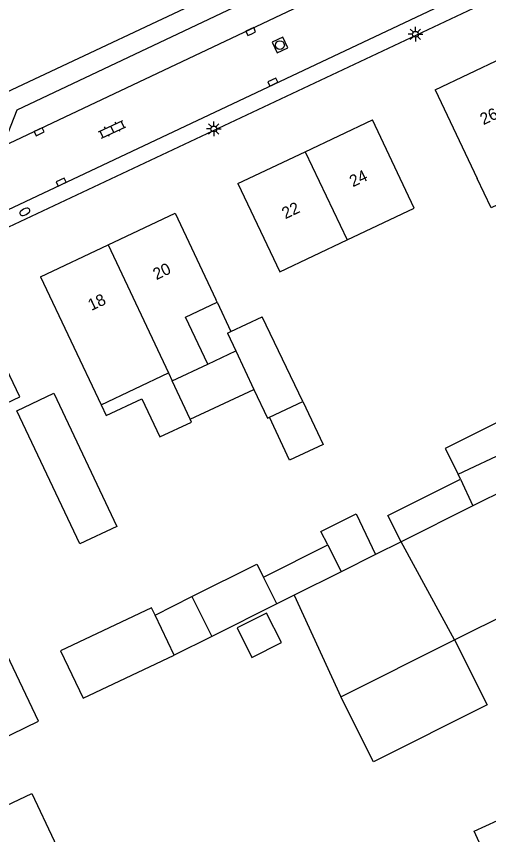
# Model space of a CAD drawing. Extents: x 136000 to 138005, y 398500 to 400500.
# Drawn here: x 137533.3 to 137573.7, y 399263.7 to 399333.7 of the extents above; entities that cross this region are included whole.
import ezdxf

# ---------------------------------------------------------------- set-up
doc = ezdxf.new("R2010")
doc.units = 0
for name, color, linetype in [('gg-anno-huisnummerreeks BGT', 7, 'Continuous'), ('gg-bbg-bijgebouw', 7, 'Continuous'), ('gg-bbg-gedigitaliseerde bebouwing', 7, 'Continuous'), ('gg-bbg-gedigitaliseerde bijgebouw', 7, 'Continuous'), ('gg-bbg-hoofdgebouw', 7, 'Continuous'), ('gg-bbg-luifel en loopbrug', 7, 'Continuous'), ('gg-bbg-tussenscheiding', 7, 'Continuous'), ('gg-knt-verharding', 7, 'Continuous'), ('gg-knt-verharding nz', 7, 'Continuous'), ('gt-symb-brandkraan', 7, 'Continuous'), ('gt-symb-klinker verharding', 7, 'Continuous'), ('gt-symb-kolk', 7, 'Continuous'), ('gt-symb-lichtmast', 7, 'Continuous'), ('gt-symb-rioolschacht', 7, 'Continuous')]:
    doc.layers.add(name, color=color, linetype=linetype)

# ---------------------------------------------------------------- blocks, each defined once
blk = doc.blocks.new('gt0-KOLK')
at = {"layer": 'gt-symb-kolk'}
blk.add_lwpolyline([(0, 0), (0.375, 0), (0.375, 0.4), (-0.375, 0.4), (-0.375, 0), (0, 0)], dxfattribs=at)
blk = doc.blocks.new('gt0-RS')
at = {"layer": 'gt-symb-rioolschacht'}
blk.add_lwpolyline([(-0.5, -0.5), (0.5, -0.5), (0.5, 0.5), (-0.5, 0.5)], close=True, dxfattribs=at)
blk.add_circle((0, 0), 0.375, dxfattribs=at)
blk = doc.blocks.new('gt0-LMAST')
at = {"layer": 'gt-symb-lichtmast'}
for p, q in [((-0.182, 0.173), (-0.447, 0.438)), ((-0.005, 0.246), (-0.005, 0.621)), ((0.172, 0.173), (0.437, 0.438)), ((-0.255, -0.004), (-0.63, -0.004)), ((-0.182, -0.181), (-0.447, -0.446)), ((-0.005, -0.254), (-0.005, -0.629)), ((0.437, -0.446), (0.172, -0.181)), ((0.245, -0.004), (0.62, -0.004))]:
    blk.add_line(p, q, dxfattribs=at)
blk.add_circle((-0.005, -0.004), 0.25, dxfattribs=at)
blk = doc.blocks.new('gt0-KL1')
at = {"layer": 'gt-symb-klinker verharding'}
for p, q in [((-1.15, 0.3), (1.15, 0.3)), ((-1, -0.3), (-1, 0.3)), ((-0.5, 0.3), (-0.5, 0.45)), ((0, -0.3), (0, 0.3)), ((0.5, 0.3), (0.5, 0.45)), ((1, -0.3), (1, 0.3)), ((-1.15, -0.3), (1.15, -0.3)), ((-0.5, -0.45), (-0.5, -0.3)), ((0.5, -0.45), (0.5, -0.3))]:
    blk.add_line(p, q, dxfattribs=at)
blk = doc.blocks.new('gt0-BR')
at = {"layer": 'gt-symb-brandkraan'}
for centre, radius, start, end in [((-0.244, 0), 0.206, 107.56694, 252.43307), ((0.599, -2.664), 3, 106.89205, 107.56694), ((0, -0.691), 0.938, 73.10799, 106.89205), ((-0.599, -2.664), 3, 72.43309, 73.10799), ((0.244, 0), 0.206, 287.56695, 72.43309), ((0.599, 2.664), 3, 252.43307, 253.10797), ((0, 0.691), 0.938, 253.10797, 286.89206), ((-0.599, 2.664), 3, 286.89206, 287.56695)]:
    blk.add_arc(centre, radius, start, end, dxfattribs=at)

msp = doc.modelspace()

# ---------------------------------------------------------------- linework, layer by layer
at = {"layer": 'gg-bbg-bijgebouw'}
for p, q in [((137551.651, 399306.754), (137554.329, 399308.003)), ((137551.357, 399306.617), (137551.651, 399306.754))]:
    msp.add_line(p, q, dxfattribs=at)
at = {"layer": 'gg-bbg-gedigitaliseerde bebouwing'}
for p, q in [((137569.1, 399327.42), (137572.68, 399319.824)), ((137535.4, 399311.43), (137540.56, 399300.473)), ((137550.48, 399309.257), (137550.369, 399309.492)), ((137547.782, 399307.983), (137550.48, 399309.257)), ((137549.683, 399303.974), (137547.782, 399307.983)), ((137546.646, 399302.535), (137549.683, 399303.974)), ((137540.56, 399300.473), (137546.327, 399303.209)), ((137546.327, 399303.209), (137546.646, 399302.535))]:
    msp.add_line(p, q, dxfattribs=at)
for points in [[(137561.564, 399314.578), (137567.304, 399317.301), (137563.73, 399324.85)], [(137579.627, 399320.056), (137573.862, 399317.327), (137572.68, 399319.824)], [(137552.24, 399319.4), (137555.82, 399311.854), (137561.564, 399314.578)], [(137532.549, 399297.33), (137531.262, 399300.051), (137533.611, 399301.164), (137532.48, 399303.552)], [(137576.272, 399247.616), (137571.926, 399257.173), (137574.934, 399258.541), (137572.433, 399264.04), (137575.406, 399265.392)]]:
    msp.add_lwpolyline(points, dxfattribs=at)
at = {"layer": 'gg-bbg-gedigitaliseerde bijgebouw'}
for p, q in [((137557.805, 399300.763), (137554.329, 399308.003)), ((137551.357, 399306.617), (137552.072, 399305.092)), ((137552.072, 399305.092), (137553.614, 399301.806)), ((137554.939, 399299.417), (137557.805, 399300.763)), ((137571.048, 399294.547), (137576.47, 399297.115)), ((137571.251, 399294.119), (137571.048, 399294.547)), ((137554.421, 399285.751), (137559.921, 399288.508)), ((137559.921, 399288.508), (137561.068, 399286.219)), ((137566.184, 399288.783), (137564.007, 399287.692)), ((137564.007, 399287.692), (137561.068, 399286.219)), ((137548.319, 399284.088), (137550.021, 399280.692)), ((137557.065, 399284.212), (137555.564, 399283.47)), ((137557.065, 399284.212), (137561.042, 399275.515)), ((137555.564, 399283.47), (137550.021, 399280.692)), ((137546.803, 399279.078), (137545.176, 399282.513)), ((137561.042, 399275.515), (137570.753, 399280.382))]:
    msp.add_line(p, q, dxfattribs=at)
for points in [[(137553.614, 399301.806), (137554.771, 399299.338), (137554.939, 399299.417)], [(137533.363, 399299.976), (137536.521, 399301.471), (137541.911, 399290.086), (137538.753, 399288.591), (137533.363, 399299.976)], [(137566.184, 399288.783), (137565.064, 399291.018), (137571.251, 399294.119)], [(137570.753, 399280.382), (137580.467, 399285.251), (137578.468, 399288.563)], [(137548.319, 399284.088), (137553.862, 399286.866), (137554.421, 399285.751)], [(137545.176, 399282.513), (137544.88, 399283.139), (137537.103, 399279.456)], [(137552.175, 399281.418), (137553.439, 399278.897), (137555.96, 399280.161), (137554.697, 399282.682), (137552.175, 399281.418)], [(137537.103, 399279.456), (137539.027, 399275.395), (137546.803, 399279.078)], [(137526.555, 399263.445), (137534.638, 399267.258), (137538.451, 399259.175), (137530.368, 399255.362), (137526.555, 399263.445)]]:
    msp.add_lwpolyline(points, dxfattribs=at)
at = {"layer": 'gg-bbg-hoofdgebouw'}
for p, q in [((137569.1, 399327.42), (137574.845, 399330.14)), ((137557.985, 399322.125), (137563.73, 399324.85)), ((137552.24, 399319.4), (137557.985, 399322.125)), ((137541.18, 399314.169), (137546.885, 399316.879)), ((137546.885, 399316.879), (137550.369, 399309.492)), ((137535.4, 399311.43), (137541.18, 399314.169))]:
    msp.add_line(p, q, dxfattribs=at)
at = {"layer": 'gg-bbg-luifel en loopbrug'}
for p, q in [((137550.48, 399309.257), (137551.651, 399306.754)), ((137549.683, 399303.974), (137552.072, 399305.092)), ((137548.177, 399299.263), (137546.646, 399302.535)), ((137548.177, 399299.263), (137553.614, 399301.806)), ((137559.921, 399288.508), (137559.342, 399289.663)), ((137545.176, 399282.513), (137548.319, 399284.088)), ((137550.021, 399280.692), (137546.803, 399279.078))]:
    msp.add_line(p, q, dxfattribs=at)
for points in [[(137540.56, 399300.473), (137540.984, 399299.567), (137544.048, 399301), (137545.573, 399297.739), (137548.295, 399299.012), (137548.177, 399299.263)], [(137557.805, 399300.763), (137559.523, 399297.09), (137556.654, 399295.749), (137554.939, 399299.417)], [(137576.47, 399297.115), (137575.297, 399299.428), (137569.946, 399296.746), (137571.048, 399294.547)], [(137559.342, 399289.663), (137562.36, 399291.176), (137564.007, 399287.692)], [(137570.753, 399280.382), (137573.531, 399274.839), (137563.821, 399269.972), (137561.042, 399275.515)], [(137528.779, 399278.043), (137531.76, 399271.746), (137535.218, 399273.442), (137532.259, 399279.69)]]:
    msp.add_lwpolyline(points, dxfattribs=at)
at = {"layer": 'gg-bbg-tussenscheiding'}
for p, q in [((137557.985, 399322.125), (137561.564, 399314.578)), ((137541.18, 399314.169), (137546.327, 399303.209)), ((137571.251, 399294.119), (137572.321, 399291.859)), ((137575.514, 399293.459), (137572.321, 399291.859)), ((137572.321, 399291.859), (137566.184, 399288.783)), ((137570.753, 399280.382), (137566.184, 399288.783)), ((137555.564, 399283.47), (137554.421, 399285.751)), ((137561.068, 399286.219), (137557.065, 399284.212))]:
    msp.add_line(p, q, dxfattribs=at)
at = {"layer": 'gg-knt-verharding'}
for p, q in [((137532.608, 399317.155), (137588.04, 399343.37)), ((137469.66, 399286.02), (137581.247, 399338.59))]:
    msp.add_line(p, q, dxfattribs=at)
for points in [[(137532.167, 399322.584), (137533.405, 399325.692), (137567.222, 399341.746), (137570.486, 399340.73)], [(137551.34, 399341.63), (137552.431, 399336.627), (137531.98, 399326.95), (137530.84, 399324.12), (137529.789, 399323.61)]]:
    msp.add_lwpolyline(points, dxfattribs=at)
at = {"layer": 'gg-knt-verharding nz'}
msp.add_line((137570.486, 399340.73), (137532.167, 399322.584), dxfattribs=at)

# ---------------------------------------------------------------- block references
at = {"layer": 'gt-symb-brandkraan', "rotation": 25.411600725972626}
msp.add_blockref('gt0-BR', (137534.057, 399316.985), dxfattribs=at)
at = {"layer": 'gt-symb-klinker verharding', "rotation": 25.28348017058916}
msp.add_blockref('gt0-KL1', (137541.513, 399324.044), dxfattribs=at)
at = {"layer": 'gt-symb-kolk'}
for p, rotation in [((137553.424, 399332.215), 25.02727879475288), ((137555.32, 399327.898), 25.28348017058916), ((137535.352, 399323.653), 25.283480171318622), ((137537.237, 399319.347), 25.283480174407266)]:
    msp.add_blockref('gt0-KOLK', p, dxfattribs=dict(at, rotation=rotation))
at = {"layer": 'gt-symb-lichtmast'}
for p in [(137567.412, 399332.167), (137550.195, 399324.073)]:
    msp.add_blockref('gt0-LMAST', p, dxfattribs=at)
at = {"layer": 'gt-symb-rioolschacht', "rotation": 25.027278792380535}
msp.add_blockref('gt0-RS', (137555.838, 399331.24), dxfattribs=at)

# ---------------------------------------------------------------- texts
at = {"layer": 'gg-anno-huisnummerreeks BGT'}
for s, rotation, p in [('26', 25.3, (137573.212, 399324.388)), ('24', 25.4, (137562.067, 399319.08)), ('22', 25.4, (137556.292, 399316.341)), ('20', 25.4, (137545.282, 399311.135)), ('18', 25.3, (137539.729, 399308.502))]:
    msp.add_text(s, height=1, rotation=rotation, dxfattribs=at).set_placement(p)

doc.saveas('drawing.dxf')
